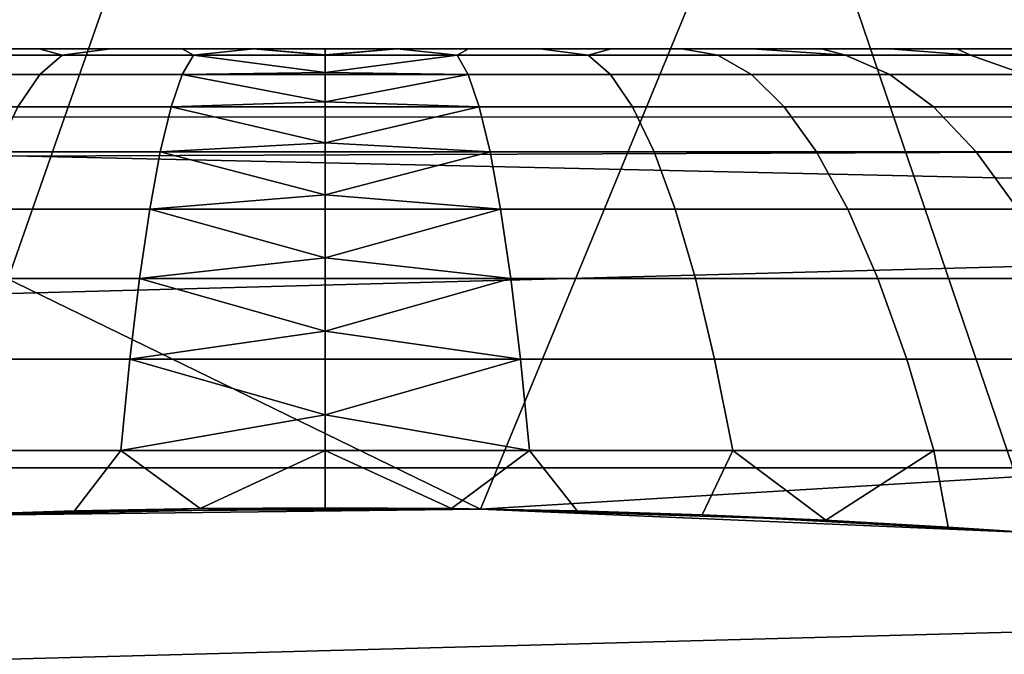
# Model space of a CAD drawing. Header units: metres. Extents: x -28 to 70, y -218 to 28.
# Tile 361 of 463: x -0.333 to 0.74, y 10.84 to 11.532. Entities that reach past the tile are written whole.
import ezdxf

# ---------------------------------------------------------------- set-up
doc = ezdxf.new("R2010")
doc.units = ezdxf.units.M
doc.layers.add('solid_10_261_432_XXX', color=7, linetype='CONTINUOUS')

msp = doc.modelspace()

# ---------------------------------------------------------------- linework, layer by layer
at = {"layer": 'solid_10_261_432_XXX'}
for points in [[(-24.216385, 13.031374, -5), (24.776649, 11.93179, -5), (25.28702, 10.80817, -5), (-24.776649, 11.93179, -5)], [(-24.776649, 11.93179, -5), (25.28702, 10.80817, -5), (25.74646, 9.662806, -5), (-25.28702, 10.80817, -5)], [(-0.153315, 11.799005, 209.25), (-0.79979, 11.772799, 209.25), (-0.618168, 11.381942, 209.25), (-0.435997, 10.991356, 209.25)], [(0.495515, 11.789591, 209.25), (-0.153315, 11.799005, 209.25), (-0.435997, 10.991356, 209.25), (0.168941, 10.998702, 209.25)], [(0.168941, 10.998702, 209.25), (0.773301, 10.972785, 209.25), (0.495515, 11.789591, 209.25)], [(1.375401, 10.913673, 209.25), (1.14362, 11.744451, 209.25), (0.495515, 11.789591, 209.25), (0.773301, 10.972785, 209.25)], [(6.18416, 11.77481, 235.5), (-6.184069, 11.774858, 235.5), (-6.807526, 11.425742, 235.5)], [(6.807615, 11.42569, 235.5), (6.18416, 11.77481, 235.5), (-6.807526, 11.425742, 235.5)], [(-0.618194, 11.382063, 217.75), (-0.800291, 11.772819, 217.75), (2.427668, 11.547572, 217.75), (3.059401, 11.396493, 217.75)], [(-0.464795, 11.5, 211.761047), (-0.388413, 11.5, 215.257599), (-0.311349, 11.5, 215.272873), (-0.388413, 11.5, 211.742401)], [(-0.427661, 11.493025, 215.41983), (-0.286381, 11.493025, 215.445923), (-0.311349, 11.5, 215.272873), (-0.388413, 11.5, 215.257599)], [(-0.286381, 11.493025, 211.554077), (-0.427661, 11.493025, 211.58017), (-0.388413, 11.5, 211.742401), (-0.311349, 11.5, 211.727127)], [(-0.388413, 11.5, 211.742401), (-0.311349, 11.5, 215.272873), (-0.233759, 11.5, 215.28476), (-0.311349, 11.5, 211.727127)], [(-0.311349, 11.5, 211.727127), (-0.233759, 11.5, 215.28476), (-0.155877, 11.5, 215.293243), (-0.233759, 11.5, 211.71524)], [(-0.286381, 11.493025, 215.445923), (-0.233759, 11.5, 215.28476), (-0.311349, 11.5, 215.272873)], [(-0.286381, 11.493025, 211.554077), (-0.311349, 11.5, 211.727127), (-0.233759, 11.5, 211.71524)], [(-0.286381, 11.493025, 215.445923), (-0.143574, 11.493025, 215.461639), (-0.155877, 11.5, 215.293243), (-0.233759, 11.5, 215.28476)], [(-0.143574, 11.493025, 211.538361), (-0.286381, 11.493025, 211.554077), (-0.233759, 11.5, 211.71524), (-0.155877, 11.5, 211.706757)], [(-0.233759, 11.5, 211.71524), (-0.155877, 11.5, 215.293243), (-0.077927, 11.5, 215.298309), (-0.155877, 11.5, 211.706757)], [(-0.155877, 11.5, 211.706757), (-0.077927, 11.5, 215.298309), (0, 11.5, 215.300003), (-0.077927, 11.5, 211.701691)], [(0, 11.493025, 215.466888), (-0.077927, 11.5, 215.298309), (-0.155877, 11.5, 215.293243), (-0.143574, 11.493025, 215.461639)], [(-0.143574, 11.493025, 211.538361), (-0.155877, 11.5, 211.706757), (-0.077927, 11.5, 211.701691)], [(0, 11.493555, 211.539566), (-0.143574, 11.493025, 211.538361), (-0.077927, 11.5, 211.701691), (0, 11.5, 211.699997)], [(0, 11.493555, 215.460434), (0, 11.5, 215.300003), (-0.077927, 11.5, 215.298309)], [(0.077927, 11.5, 215.298309), (0, 11.5, 211.699997), (-0.077927, 11.5, 211.701691), (0, 11.5, 215.300003)], [(0, 11.493555, 215.460434), (-0.077927, 11.5, 215.298309), (0, 11.493025, 215.466888)], [(0, 11.493555, 215.460434), (0.143574, 11.493025, 215.461639), (0.077927, 11.5, 215.298309), (0, 11.5, 215.300003)], [(0.155877, 11.5, 215.293243), (0.077927, 11.5, 211.701691), (0, 11.5, 211.699997), (0.077927, 11.5, 215.298309)], [(0, 11.493555, 211.539566), (0, 11.5, 211.699997), (0.077927, 11.5, 211.701691)], [(0, 11.493025, 211.533112), (0.077927, 11.5, 211.701691), (0.155877, 11.5, 211.706757), (0.143574, 11.493025, 211.538361)], [(0, 11.493025, 211.533112), (0, 11.493555, 211.539566), (0.077927, 11.5, 211.701691)], [(0.233759, 11.5, 215.28476), (0.155877, 11.5, 211.706757), (0.077927, 11.5, 211.701691), (0.155877, 11.5, 215.293243)], [(0.143574, 11.493025, 215.461639), (0.155877, 11.5, 215.293243), (0.077927, 11.5, 215.298309)], [(0.286381, 11.493025, 211.554077), (0.143574, 11.493025, 211.538361), (0.155877, 11.5, 211.706757), (0.233759, 11.5, 211.71524)], [(0.143574, 11.493025, 215.461639), (0.286381, 11.493025, 215.445923), (0.233759, 11.5, 215.28476), (0.155877, 11.5, 215.293243)], [(0.311349, 11.5, 215.272873), (0.233759, 11.5, 211.71524), (0.155877, 11.5, 211.706757), (0.233759, 11.5, 215.28476)], [(0.388413, 11.5, 215.257599), (0.311349, 11.5, 211.727127), (0.233759, 11.5, 211.71524), (0.311349, 11.5, 215.272873)], [(0.286381, 11.493025, 211.554077), (0.233759, 11.5, 211.71524), (0.311349, 11.5, 211.727127)], [(0.286381, 11.493025, 215.445923), (0.311349, 11.5, 215.272873), (0.233759, 11.5, 215.28476)], [(0.427661, 11.493025, 211.58017), (0.286381, 11.493025, 211.554077), (0.311349, 11.5, 211.727127), (0.388413, 11.5, 211.742401)], [(0.286381, 11.493025, 215.445923), (0.427661, 11.493025, 215.41983), (0.388413, 11.5, 215.257599), (0.311349, 11.5, 215.272873)], [(0.464795, 11.5, 215.238953), (0.388413, 11.5, 211.742401), (0.311349, 11.5, 211.727127), (0.388413, 11.5, 215.257599)], [(0.540305, 11.5, 215.216995), (0.464795, 11.5, 211.761047), (0.388413, 11.5, 211.742401), (0.464795, 11.5, 215.238953)], [(0.566658, 11.493025, 211.616501), (0.427661, 11.493025, 211.58017), (0.388413, 11.5, 211.742401), (0.464795, 11.5, 211.761047)], [(0.566658, 11.493025, 215.383499), (0.464795, 11.5, 215.238953), (0.388413, 11.5, 215.257599), (0.427661, 11.493025, 215.41983)], [(0.614722, 11.5, 215.191772), (0.540305, 11.5, 211.783005), (0.464795, 11.5, 211.761047), (0.540305, 11.5, 215.216995)], [(0.566658, 11.493025, 211.616501), (0.464795, 11.5, 211.761047), (0.540305, 11.5, 211.783005)], [(0.566658, 11.493025, 215.383499), (0.540305, 11.5, 215.216995), (0.464795, 11.5, 215.238953)], [(0.68794, 11.5, 215.163345), (0.614722, 11.5, 211.808228), (0.540305, 11.5, 211.783005), (0.614722, 11.5, 215.191772)], [(0.702633, 11.493025, 211.662903), (0.566658, 11.493025, 211.616501), (0.540305, 11.5, 211.783005), (0.614722, 11.5, 211.808228)], [(0.566658, 11.493025, 215.383499), (0.702633, 11.493025, 215.337097), (0.614722, 11.5, 215.191772), (0.540305, 11.5, 215.216995)], [(0.759849, 11.5, 215.13176), (0.68794, 11.5, 211.836655), (0.614722, 11.5, 211.808228), (0.68794, 11.5, 215.163345)], [(0.702633, 11.493025, 211.662903), (0.614722, 11.5, 211.808228), (0.68794, 11.5, 211.836655)], [(0.702633, 11.493025, 215.337097), (0.68794, 11.5, 215.163345), (0.614722, 11.5, 215.191772)], [(0.830304, 11.5, 215.097061), (0.759849, 11.5, 211.86824), (0.68794, 11.5, 211.836655), (0.759849, 11.5, 215.13176)], [(0.834859, 11.493025, 211.719086), (0.702633, 11.493025, 211.662903), (0.68794, 11.5, 211.836655), (0.759849, 11.5, 211.86824)], [(0.702633, 11.493025, 215.337097), (0.834859, 11.493025, 215.280914), (0.759849, 11.5, 215.13176), (0.68794, 11.5, 215.163345)], [(-0.464055, 11.471868, 215.583206), (-0.310753, 11.471868, 215.611526), (-0.286381, 11.493025, 215.445923), (-0.427661, 11.493025, 215.41983)], [(-0.310753, 11.471868, 211.388474), (-0.464055, 11.471868, 211.416794), (-0.427661, 11.493025, 211.58017), (-0.286381, 11.493025, 211.554077)], [(-0.310753, 11.471868, 215.611526), (-0.155792, 11.471868, 215.628586), (-0.143574, 11.493025, 215.461639), (-0.286381, 11.493025, 215.445923)], [(-0.155792, 11.471868, 211.371414), (-0.310753, 11.471868, 211.388474), (-0.286381, 11.493025, 211.554077), (-0.143574, 11.493025, 211.538361)], [(-0.143574, 11.493025, 211.538361), (0, 11.493025, 211.533112), (0, 11.47426, 211.380157), (-0.155792, 11.471868, 211.371414)], [(-0.155792, 11.471868, 215.628586), (0, 11.471868, 215.634277), (0, 11.47426, 215.619843), (-0.143574, 11.493025, 215.461639)], [(-0.143574, 11.493025, 211.538361), (0, 11.493555, 211.539566), (0, 11.493025, 211.533112)], [(-0.143574, 11.493025, 215.461639), (0, 11.47426, 215.619843), (0, 11.493025, 215.466888)], [(0, 11.493555, 215.460434), (0, 11.493025, 215.466888), (0.143574, 11.493025, 215.461639)], [(0, 11.47426, 211.380157), (0, 11.493025, 211.533112), (0.143574, 11.493025, 211.538361)], [(0.155792, 11.471868, 211.371414), (0, 11.471868, 211.365723), (0, 11.47426, 211.380157), (0.143574, 11.493025, 211.538361)], [(0, 11.47426, 215.619843), (0.155792, 11.471868, 215.628586), (0.143574, 11.493025, 215.461639), (0, 11.493025, 215.466888)], [(0.310753, 11.471868, 211.388474), (0.155792, 11.471868, 211.371414), (0.143574, 11.493025, 211.538361), (0.286381, 11.493025, 211.554077)], [(0.155792, 11.471868, 215.628586), (0.310753, 11.471868, 215.611526), (0.286381, 11.493025, 215.445923), (0.143574, 11.493025, 215.461639)], [(0.464055, 11.471868, 211.416794), (0.310753, 11.471868, 211.388474), (0.286381, 11.493025, 211.554077), (0.427661, 11.493025, 211.58017)], [(0.310753, 11.471868, 215.611526), (0.464055, 11.471868, 215.583206), (0.427661, 11.493025, 215.41983), (0.286381, 11.493025, 215.445923)], [(0.614882, 11.471868, 211.456223), (0.464055, 11.471868, 211.416794), (0.427661, 11.493025, 211.58017), (0.566658, 11.493025, 211.616501)], [(0.464055, 11.471868, 215.583206), (0.614882, 11.471868, 215.543777), (0.566658, 11.493025, 215.383499), (0.427661, 11.493025, 215.41983)], [(0.762428, 11.471868, 211.506561), (0.614882, 11.471868, 211.456223), (0.566658, 11.493025, 211.616501), (0.702633, 11.493025, 211.662903)], [(0.614882, 11.471868, 215.543777), (0.762428, 11.471868, 215.493439), (0.702633, 11.493025, 215.337097), (0.566658, 11.493025, 215.383499)], [(0.905907, 11.471868, 211.56752), (0.762428, 11.471868, 211.506561), (0.702633, 11.493025, 211.662903), (0.834859, 11.493025, 211.719086)], [(0.762428, 11.471868, 215.493439), (0.905907, 11.471868, 215.43248), (0.834859, 11.493025, 215.280914), (0.702633, 11.493025, 215.337097)], [(-0.155792, 11.471868, 211.371414), (0, 11.47426, 211.380157), (0, 11.471868, 211.365723)], [(0, 11.471868, 215.634277), (0.155792, 11.471868, 215.628586), (0, 11.47426, 215.619843)], [(-0.499933, 11.436677, 215.744278), (-0.334778, 11.436677, 215.77478), (-0.310753, 11.471868, 215.611526), (-0.464055, 11.471868, 215.583206)], [(-0.334778, 11.436677, 211.22522), (-0.499933, 11.436677, 211.255722), (-0.464055, 11.471868, 211.416794), (-0.310753, 11.471868, 211.388474)], [(-0.334778, 11.436677, 215.77478), (-0.167837, 11.436677, 215.793152), (-0.155792, 11.471868, 215.628586), (-0.310753, 11.471868, 215.611526)], [(-0.167837, 11.436677, 211.206848), (-0.334778, 11.436677, 211.22522), (-0.310753, 11.471868, 211.388474), (-0.155792, 11.471868, 211.371414)], [(-0.155792, 11.471868, 211.371414), (0, 11.471868, 211.365723), (0, 11.442242, 211.222824), (-0.167837, 11.436677, 211.206848)], [(-0.167837, 11.436677, 215.793152), (0, 11.436677, 215.799286), (0, 11.442242, 215.777176), (-0.155792, 11.471868, 215.628586)], [(-0.155792, 11.471868, 215.628586), (0, 11.442242, 215.777176), (0, 11.471868, 215.634277)], [(0, 11.442242, 211.222824), (0, 11.471868, 211.365723), (0.155792, 11.471868, 211.371414)], [(0.167837, 11.436677, 211.206848), (0, 11.436677, 211.200714), (0, 11.442242, 211.222824), (0.155792, 11.471868, 211.371414)], [(0, 11.442242, 215.777176), (0.167837, 11.436677, 215.793152), (0.155792, 11.471868, 215.628586), (0, 11.471868, 215.634277)], [(0.334778, 11.436677, 211.22522), (0.167837, 11.436677, 211.206848), (0.155792, 11.471868, 211.371414), (0.310753, 11.471868, 211.388474)], [(0.167837, 11.436677, 215.793152), (0.334778, 11.436677, 215.77478), (0.310753, 11.471868, 215.611526), (0.155792, 11.471868, 215.628586)], [(0.499933, 11.436677, 211.255722), (0.334778, 11.436677, 211.22522), (0.310753, 11.471868, 211.388474), (0.464055, 11.471868, 211.416794)], [(0.334778, 11.436677, 215.77478), (0.499933, 11.436677, 215.744278), (0.464055, 11.471868, 215.583206), (0.310753, 11.471868, 215.611526)], [(0.662421, 11.436677, 211.298203), (0.499933, 11.436677, 211.255722), (0.464055, 11.471868, 211.416794), (0.614882, 11.471868, 211.456223)], [(0.499933, 11.436677, 215.744278), (0.662421, 11.436677, 215.701797), (0.614882, 11.471868, 215.543777), (0.464055, 11.471868, 215.583206)], [(0.821374, 11.436677, 211.352432), (0.662421, 11.436677, 211.298203), (0.614882, 11.471868, 211.456223), (0.762428, 11.471868, 211.506561)], [(0.662421, 11.436677, 215.701797), (0.821374, 11.436677, 215.647568), (0.762428, 11.471868, 215.493439), (0.614882, 11.471868, 215.543777)], [(-0.167837, 11.436677, 211.206848), (0, 11.442242, 211.222824), (0, 11.436677, 211.200714)], [(0, 11.436677, 215.799286), (0.167837, 11.436677, 215.793152), (0, 11.442242, 215.777176)], [(-0.358286, 11.387705, 215.934509), (-0.179622, 11.387705, 215.954163), (-0.167837, 11.436677, 215.793152), (-0.334778, 11.436677, 215.77478)], [(-0.179622, 11.387705, 211.045837), (-0.358286, 11.387705, 211.065491), (-0.334778, 11.436677, 211.22522), (-0.167837, 11.436677, 211.206848)], [(-0.167837, 11.436677, 211.206848), (0, 11.436677, 211.200714), (0, 11.397705, 211.068558), (-0.179622, 11.387705, 211.045837)], [(-0.179622, 11.387705, 215.954163), (0, 11.387705, 215.960739), (0, 11.397705, 215.931442), (-0.167837, 11.436677, 215.793152)], [(-0.167837, 11.436677, 215.793152), (0, 11.397705, 215.931442), (0, 11.436677, 215.799286)], [(0, 11.397705, 211.068558), (0, 11.436677, 211.200714), (0.167837, 11.436677, 211.206848)], [(0.179622, 11.387705, 211.045837), (0, 11.387705, 211.039261), (0, 11.397705, 211.068558), (0.167837, 11.436677, 211.206848)], [(0, 11.397705, 215.931442), (0.179622, 11.387705, 215.954163), (0.167837, 11.436677, 215.793152), (0, 11.436677, 215.799286)], [(0.358286, 11.387705, 211.065491), (0.179622, 11.387705, 211.045837), (0.167837, 11.436677, 211.206848), (0.334778, 11.436677, 211.22522)], [(0.179622, 11.387705, 215.954163), (0.358286, 11.387705, 215.934509), (0.334778, 11.436677, 215.77478), (0.167837, 11.436677, 215.793152)], [(0.535038, 11.387705, 211.098129), (0.358286, 11.387705, 211.065491), (0.334778, 11.436677, 211.22522), (0.499933, 11.436677, 211.255722)], [(0.358286, 11.387705, 215.934509), (0.535038, 11.387705, 215.901871), (0.499933, 11.436677, 215.744278), (0.334778, 11.436677, 215.77478)], [(0.708935, 11.387705, 211.1436), (0.535038, 11.387705, 211.098129), (0.499933, 11.436677, 211.255722), (0.662421, 11.436677, 211.298203)], [(0.535038, 11.387705, 215.901871), (0.708935, 11.387705, 215.8564), (0.662421, 11.436677, 215.701797), (0.499933, 11.436677, 215.744278)], [(0.87905, 11.387705, 211.20163), (0.708935, 11.387705, 211.1436), (0.662421, 11.436677, 211.298203), (0.821374, 11.436677, 211.352432)], [(0.708935, 11.387705, 215.8564), (0.87905, 11.387705, 215.79837), (0.821374, 11.436677, 215.647568), (0.662421, 11.436677, 215.701797)], [(6.807615, 11.42569, 235.5), (-6.807526, 11.425742, 235.5), (-7.411349, 11.043635, 235.5)], [(7.411434, 11.043578, 235.5), (6.807615, 11.42569, 235.5), (-7.411349, 11.043635, 235.5)], [(0.168941, 10.998702, 217.75), (-0.618194, 11.382063, 217.75), (3.059401, 11.396493, 217.75), (3.682023, 11.210829, 217.75)], [(-0.381109, 11.325299, 216.0896), (-0.191064, 11.325299, 216.110504), (-0.179622, 11.387705, 215.954163), (-0.358286, 11.387705, 215.934509)], [(-0.191064, 11.325299, 210.889496), (-0.381109, 11.325299, 210.9104), (-0.358286, 11.387705, 211.065491), (-0.179622, 11.387705, 211.045837)], [(-0.179622, 11.387705, 211.045837), (0, 11.387705, 211.039261), (0, 11.340937, 210.918365), (-0.191064, 11.325299, 210.889496)], [(-0.191064, 11.325299, 216.110504), (0, 11.325299, 216.117493), (0, 11.340937, 216.081635), (-0.179622, 11.387705, 215.954163)], [(-0.179622, 11.387705, 211.045837), (0, 11.397705, 211.068558), (0, 11.387705, 211.039261)], [(-0.179622, 11.387705, 215.954163), (0, 11.340937, 216.081635), (0, 11.387705, 215.960739)], [(0, 11.387705, 215.960739), (0.179622, 11.387705, 215.954163), (0, 11.397705, 215.931442)], [(0, 11.340937, 210.918365), (0, 11.387705, 211.039261), (0.179622, 11.387705, 211.045837)], [(0.191064, 11.325299, 210.889496), (0, 11.325299, 210.882507), (0, 11.340937, 210.918365), (0.179622, 11.387705, 211.045837)], [(0, 11.340937, 216.081635), (0.191064, 11.325299, 216.110504), (0.179622, 11.387705, 215.954163), (0, 11.387705, 215.960739)], [(0.381109, 11.325299, 210.9104), (0.191064, 11.325299, 210.889496), (0.179622, 11.387705, 211.045837), (0.358286, 11.387705, 211.065491)], [(0.191064, 11.325299, 216.110504), (0.381109, 11.325299, 216.0896), (0.358286, 11.387705, 215.934509), (0.179622, 11.387705, 215.954163)], [(0.56912, 11.325299, 210.945129), (0.381109, 11.325299, 210.9104), (0.358286, 11.387705, 211.065491), (0.535038, 11.387705, 211.098129)], [(0.381109, 11.325299, 216.0896), (0.56912, 11.325299, 216.054871), (0.535038, 11.387705, 215.901871), (0.358286, 11.387705, 215.934509)], [(0.754095, 11.325299, 210.9935), (0.56912, 11.325299, 210.945129), (0.535038, 11.387705, 211.098129), (0.708935, 11.387705, 211.1436)], [(0.56912, 11.325299, 216.054871), (0.754095, 11.325299, 216.0065), (0.708935, 11.387705, 215.8564), (0.535038, 11.387705, 215.901871)], [(0.935047, 11.325299, 211.055222), (0.754095, 11.325299, 210.9935), (0.708935, 11.387705, 211.1436), (0.87905, 11.387705, 211.20163)], [(0.754095, 11.325299, 216.0065), (0.935047, 11.325299, 215.944778), (0.87905, 11.387705, 215.79837), (0.708935, 11.387705, 215.8564)], [(0.168941, 10.998702, 217.75), (-0.435997, 10.991356, 217.75), (-0.618194, 11.382063, 217.75)], [(-0.191064, 11.325299, 210.889496), (0, 11.340937, 210.918365), (0, 11.325299, 210.882507)], [(0, 11.325299, 216.117493), (0.191064, 11.325299, 216.110504), (0, 11.340937, 216.081635)], [(-0.403085, 11.249904, 216.238922), (-0.202082, 11.249904, 216.261032), (-0.191064, 11.325299, 216.110504), (-0.381109, 11.325299, 216.0896)], [(-0.202082, 11.249904, 210.738968), (-0.403085, 11.249904, 210.761078), (-0.381109, 11.325299, 210.9104), (-0.191064, 11.325299, 210.889496)], [(-0.191064, 11.325299, 210.889496), (0, 11.325299, 210.882507), (0, 11.272304, 210.773209), (-0.202082, 11.249904, 210.738968)], [(-0.202082, 11.249904, 216.261032), (0, 11.249904, 216.268417), (0, 11.272304, 216.226791), (-0.191064, 11.325299, 216.110504)], [(-0.191064, 11.325299, 216.110504), (0, 11.272304, 216.226791), (0, 11.325299, 216.117493)], [(0, 11.272304, 210.773209), (0, 11.325299, 210.882507), (0.191064, 11.325299, 210.889496)], [(0.202082, 11.249904, 210.738968), (0, 11.249904, 210.731583), (0, 11.272304, 210.773209), (0.191064, 11.325299, 210.889496)], [(0, 11.272304, 216.226791), (0.202082, 11.249904, 216.261032), (0.191064, 11.325299, 216.110504), (0, 11.325299, 216.117493)], [(0.403085, 11.249904, 210.761078), (0.202082, 11.249904, 210.738968), (0.191064, 11.325299, 210.889496), (0.381109, 11.325299, 210.9104)], [(0.202082, 11.249904, 216.261032), (0.403085, 11.249904, 216.238922), (0.381109, 11.325299, 216.0896), (0.191064, 11.325299, 216.110504)], [(0.601938, 11.249904, 210.797806), (0.403085, 11.249904, 210.761078), (0.381109, 11.325299, 210.9104), (0.56912, 11.325299, 210.945129)], [(0.403085, 11.249904, 216.238922), (0.601938, 11.249904, 216.202194), (0.56912, 11.325299, 216.054871), (0.381109, 11.325299, 216.0896)], [(0.797579, 11.249904, 210.848953), (0.601938, 11.249904, 210.797806), (0.56912, 11.325299, 210.945129), (0.754095, 11.325299, 210.9935)], [(0.601938, 11.249904, 216.202194), (0.797579, 11.249904, 216.151047), (0.754095, 11.325299, 216.0065), (0.56912, 11.325299, 216.054871)], [(-0.202082, 11.249904, 210.738968), (0, 11.272304, 210.773209), (0, 11.249904, 210.731583)], [(0, 11.249904, 216.268417), (0.202082, 11.249904, 216.261032), (0, 11.272304, 216.226791)], [(-0.424058, 11.162055, 216.381424), (-0.212596, 11.162055, 216.404694), (-0.202082, 11.249904, 216.261032), (-0.403085, 11.249904, 216.238922)], [(-0.212596, 11.162055, 210.595306), (-0.424058, 11.162055, 210.618576), (-0.403085, 11.249904, 210.761078), (-0.202082, 11.249904, 210.738968)], [(-0.202082, 11.249904, 210.738968), (0, 11.249904, 210.731583), (0, 11.192247, 210.634033), (-0.212596, 11.162055, 210.595306)], [(-0.212596, 11.162055, 216.404694), (0, 11.162055, 216.41246), (0, 11.192247, 216.365967), (-0.202082, 11.249904, 216.261032)], [(-0.202082, 11.249904, 216.261032), (0, 11.192247, 216.365967), (0, 11.249904, 216.268417)], [(0, 11.192247, 210.634033), (0, 11.249904, 210.731583), (0.202082, 11.249904, 210.738968)], [(0.212596, 11.162055, 210.595306), (0, 11.162055, 210.58754), (0, 11.192247, 210.634033), (0.202082, 11.249904, 210.738968)], [(0, 11.192247, 216.365967), (0.212596, 11.162055, 216.404694), (0.202082, 11.249904, 216.261032), (0, 11.249904, 216.268417)], [(0.424058, 11.162055, 210.618576), (0.212596, 11.162055, 210.595306), (0.202082, 11.249904, 210.738968), (0.403085, 11.249904, 210.761078)], [(0.212596, 11.162055, 216.404694), (0.424058, 11.162055, 216.381424), (0.403085, 11.249904, 216.238922), (0.202082, 11.249904, 216.261032)], [(0.633257, 11.162055, 210.657211), (0.424058, 11.162055, 210.618576), (0.403085, 11.249904, 210.761078), (0.601938, 11.249904, 210.797806)], [(0.424058, 11.162055, 216.381424), (0.633257, 11.162055, 216.342789), (0.601938, 11.249904, 216.202194), (0.403085, 11.249904, 216.238922)], [(0.839078, 11.162055, 210.711029), (0.633257, 11.162055, 210.657211), (0.601938, 11.249904, 210.797806), (0.797579, 11.249904, 210.848953)], [(0.633257, 11.162055, 216.342789), (0.839078, 11.162055, 216.288971), (0.797579, 11.249904, 216.151047), (0.601938, 11.249904, 216.202194)], [(0.773301, 10.972785, 217.75), (0.168941, 10.998702, 217.75), (3.682023, 11.210829, 217.75), (4.293515, 10.991166, 217.75)], [(-0.212596, 11.162055, 210.595306), (0, 11.192247, 210.634033), (0, 11.162055, 210.58754)], [(0, 11.162055, 216.41246), (0.212596, 11.162055, 216.404694), (0, 11.192247, 216.365967)], [(-0.424058, 11.162055, 210.618576), (-0.212596, 11.162055, 210.595306), (-0.222533, 11.062378, 210.459549), (-0.443878, 11.062378, 210.483902)], [(-0.212596, 11.162055, 216.404694), (-0.424058, 11.162055, 216.381424), (-0.443878, 11.062378, 216.516098), (-0.222533, 11.062378, 216.540451)], [(-0.222533, 11.062378, 216.540451), (0, 11.062378, 216.548584), (0, 11.101284, 216.498291), (-0.212596, 11.162055, 216.404694)], [(-0.212596, 11.162055, 210.595306), (0, 11.162055, 210.58754), (0, 11.101284, 210.501709), (-0.222533, 11.062378, 210.459549)], [(-0.212596, 11.162055, 216.404694), (0, 11.101284, 216.498291), (0, 11.162055, 216.41246)], [(0, 11.101284, 216.498291), (0.222533, 11.062378, 216.540451), (0.212596, 11.162055, 216.404694), (0, 11.162055, 216.41246)], [(0, 11.101284, 210.501709), (0.212596, 11.162055, 210.595306), (0.222533, 11.062378, 210.459549), (0, 11.062378, 210.451416)], [(0, 11.101284, 210.501709), (0, 11.162055, 210.58754), (0.212596, 11.162055, 210.595306)], [(0.424058, 11.162055, 216.381424), (0.212596, 11.162055, 216.404694), (0.222533, 11.062378, 216.540451), (0.443878, 11.062378, 216.516098)], [(0.212596, 11.162055, 210.595306), (0.424058, 11.162055, 210.618576), (0.443878, 11.062378, 210.483902), (0.222533, 11.062378, 210.459549)], [(0.633257, 11.162055, 216.342789), (0.424058, 11.162055, 216.381424), (0.443878, 11.062378, 216.516098), (0.662855, 11.062378, 216.475647)], [(0.424058, 11.162055, 210.618576), (0.633257, 11.162055, 210.657211), (0.662855, 11.062378, 210.524353), (0.443878, 11.062378, 210.483902)], [(0.839078, 11.162055, 216.288971), (0.633257, 11.162055, 216.342789), (0.662855, 11.062378, 216.475647), (0.878296, 11.062378, 216.419327)], [(0.633257, 11.162055, 210.657211), (0.839078, 11.162055, 210.711029), (0.878296, 11.062378, 210.580673), (0.662855, 11.062378, 210.524353)], [(-0.136339, 10.999155, 210.379135), (-0.222533, 11.062378, 210.459549), (0, 11.101284, 210.501709), (0, 11.062378, 210.451416)], [(0, 11.101284, 216.498291), (0, 11.062378, 216.548584), (0.137555, 10.99914, 216.620819), (0.222533, 11.062378, 216.540451)], [(-0.443878, 11.062378, 210.483902), (-0.222533, 11.062378, 210.459549), (-0.272873, 10.996615, 210.385239), (-0.409279, 10.992383, 210.395401)], [(-0.409282, 10.992383, 216.604599), (-0.27288, 10.996614, 216.614761), (-0.222533, 11.062378, 216.540451), (-0.443878, 11.062378, 216.516098)], [(-0.27288, 10.996614, 216.614761), (-0.136346, 10.999155, 216.620865), (-0.222533, 11.062378, 216.540451)], [(-0.222533, 11.062378, 210.459549), (-0.136339, 10.999155, 210.379135), (-0.272873, 10.996615, 210.385239)], [(-0.136346, 10.999155, 216.620865), (0, 11, 216.622879), (0, 11.062378, 216.548584), (-0.222533, 11.062378, 216.540451)], [(-0.136339, 10.999155, 210.379135), (0, 11.062378, 210.451416), (0, 11, 210.377121)], [(0, 11.062378, 216.548584), (0, 11, 216.622879), (0.137555, 10.99914, 216.620819)], [(0.137558, 10.99914, 210.379181), (0, 11, 210.377121), (0, 11.062378, 210.451416), (0.222533, 11.062378, 210.459549)], [(0.222533, 11.062378, 216.540451), (0.137555, 10.99914, 216.620819), (0.274414, 10.996576, 216.614685)], [(0.27442, 10.996576, 210.385315), (0.137558, 10.99914, 210.379181), (0.222533, 11.062378, 210.459549)], [(0.443878, 11.062378, 216.516098), (0.222533, 11.062378, 216.540451), (0.274414, 10.996576, 216.614685), (0.410416, 10.992341, 216.604492)], [(0.410423, 10.992341, 210.395508), (0.27442, 10.996576, 210.385315), (0.222533, 11.062378, 210.459549), (0.443878, 11.062378, 210.483902)], [(0.443878, 11.062378, 216.516098), (0.410416, 10.992341, 216.604492), (0.545192, 10.986481, 216.590317)], [(0.545202, 10.986481, 210.409683), (0.410423, 10.992341, 210.395508), (0.443878, 11.062378, 210.483902)], [(0.662855, 11.062378, 216.475647), (0.443878, 11.062378, 216.516098), (0.545192, 10.986481, 216.590317), (0.678377, 10.979062, 216.572235)], [(0.545202, 10.986481, 210.409683), (0.443878, 11.062378, 210.483902), (0.662855, 11.062378, 210.524353)], [(0.67839, 10.979061, 210.427765), (0.545202, 10.986481, 210.409683), (0.662855, 11.062378, 210.524353)], [(0.878296, 11.062378, 216.419327), (0.662855, 11.062378, 216.475647), (0.678377, 10.979062, 216.572235), (0.809849, 10.970148, 216.550293)], [(0.67839, 10.979061, 210.427765), (0.662855, 11.062378, 210.524353), (0.878296, 11.062378, 210.580673), (0.809862, 10.970147, 210.449707)], [(7.411434, 11.043578, 235.5), (-7.411349, 11.043635, 235.5), (-7.993793, 10.629641, 235.5)], [(7.993875, 10.62958, 235.5), (7.411434, 11.043578, 235.5), (-7.993793, 10.629641, 235.5)], [(0.168941, 10.998702, 209.25), (-0.435997, 10.991356, 209.25), (0, 11, 210.377121), (0.137558, 10.99914, 210.379181)], [(-0.435997, 10.991356, 209.25), (-0.136339, 10.999155, 210.379135), (0, 11, 210.377121)], [(-0.435997, 10.991356, 209.25), (-0.272873, 10.996615, 210.385239), (-0.136339, 10.999155, 210.379135)], [(-0.435997, 10.991356, 217.75), (0.168941, 10.998702, 217.75), (-0.27288, 10.996614, 216.614761), (-0.409282, 10.992383, 216.604599)], [(-0.435997, 10.991356, 209.25), (-0.409279, 10.992383, 210.395401), (-0.272873, 10.996615, 210.385239)], [(0.168941, 10.998702, 217.75), (-0.136346, 10.999155, 216.620865), (-0.27288, 10.996614, 216.614761)], [(0.168941, 10.998702, 217.75), (0, 11, 216.622879), (-0.136346, 10.999155, 216.620865)], [(0.168941, 10.998702, 217.75), (0.137555, 10.99914, 216.620819), (0, 11, 216.622879)], [(0.168941, 10.998702, 217.75), (0.274414, 10.996576, 216.614685), (0.137555, 10.99914, 216.620819)], [(0.168941, 10.998702, 209.25), (0.137558, 10.99914, 210.379181), (0.27442, 10.996576, 210.385315)], [(0.168941, 10.998702, 217.75), (0.773301, 10.972785, 217.75), (0.410416, 10.992341, 216.604492), (0.274414, 10.996576, 216.614685)], [(0.168941, 10.998702, 209.25), (0.27442, 10.996576, 210.385315), (0.410423, 10.992341, 210.395508)], [(0.168941, 10.998702, 209.25), (0.410423, 10.992341, 210.395508), (0.545202, 10.986481, 210.409683)], [(0.773301, 10.972785, 209.25), (0.168941, 10.998702, 209.25), (0.545202, 10.986481, 210.409683), (0.67839, 10.979061, 210.427765)], [(0.773301, 10.972785, 217.75), (0.545192, 10.986481, 216.590317), (0.410416, 10.992341, 216.604492)], [(0.773301, 10.972785, 217.75), (0.678377, 10.979062, 216.572235), (0.545192, 10.986481, 216.590317)], [(0.773301, 10.972785, 217.75), (0.809849, 10.970148, 216.550293), (0.678377, 10.979062, 216.572235)], [(0.773301, 10.972785, 209.25), (0.67839, 10.979061, 210.427765), (0.809862, 10.970147, 210.449707)]]:
    msp.add_3dface(points, dxfattribs=at)

doc.saveas('drawing.dxf')
